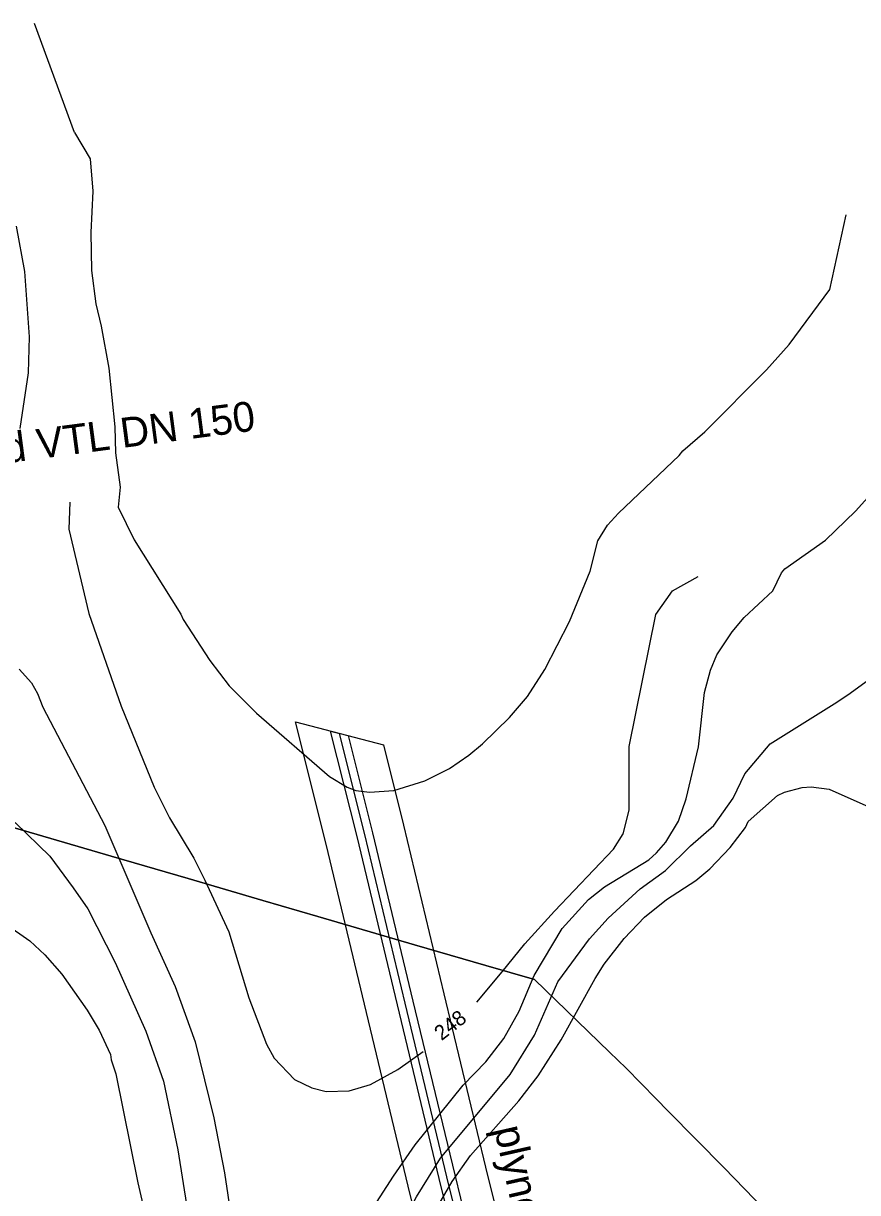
# Model space of a CAD drawing. Extents: x -555887 to -552101, y -1100251 to -1096546.
# Drawn here: x -553806 to -553387, y -1097133 to -1096546 of the extents above; entities that cross this region are included whole.
import ezdxf

# ---------------------------------------------------------------- set-up
doc = ezdxf.new("R2010")
doc.units = 0
for name, color, linetype in [('07_OCH_P A POPISY TI', 7, 'Continuous'), ('07_PLYNOVOD', 7, 'Continuous'), ('vrstevnice', 7, 'Continuous'), ('zájem', 7, 'Continuous')]:
    doc.layers.add(name, color=color, linetype=linetype)

msp = doc.modelspace()

# ---------------------------------------------------------------- linework, layer by layer
at = {"layer": '07_OCH_P A POPISY TI'}
for points in [[(-553604.45, -1097165.01), (-553613.08, -1097129.9), (-553634.09, -1097042.65), (-553654.29, -1096958.08), (-553669.74, -1096896.66), (-553625.58, -1096908.25), (-553615.44, -1096948.56), (-553595.19, -1097033.33), (-553574.22, -1097120.44), (-553565.59, -1097155.54)], [(-553588.91, -1097161.22), (-553597.54, -1097126.12), (-553618.53, -1097038.92), (-553638.74, -1096954.27), (-553652.08, -1096901.3), (-553643.25, -1096903.61), (-553630.97, -1096952.37), (-553610.75, -1097037.06), (-553589.76, -1097124.22), (-553581.13, -1097159.32)]]:
    msp.add_lwpolyline(points, dxfattribs=at)
at = {"layer": '07_PLYNOVOD'}
msp.add_lwpolyline([(-553585.25, -1098028.34), (-553568.13, -1097932.52), (-553553.96, -1097851.86), (-553539.25, -1097765.27), (-553523.42, -1097678.62), (-553508.5, -1097589.81), (-553496.9, -1097521.7), (-553497.13, -1097520.91), (-553513.66, -1097449.5), (-553523.83, -1097409.71), (-553523.89, -1097409.48), (-553545.04, -1097324.81), (-553566.32, -1097237.72), (-553585.02, -1097160.27), (-553593.65, -1097125.17), (-553614.64, -1097037.99), (-553634.86, -1096953.32), (-553647.66, -1096902.46)], dxfattribs=at)
at = {"layer": 'vrstevnice'}
msp.add_line((-553780.67, -1096600.71), (-553800.76, -1096545.82), dxfattribs=at)
for points in [[(-553780.67, -1096600.71), (-553772.88, -1096613.79), (-553771.47, -1096630.04), (-553772.45, -1096650.82), (-553772.16, -1096669.98), (-553769.92, -1096686.76), (-553767.26, -1096698), (-553763.47, -1096719.06), (-553760.38, -1096748.55), (-553760.1, -1096761.6), (-553757.71, -1096778.88), (-553758.69, -1096788.85), (-553750.69, -1096805.27), (-553727.24, -1096842.63), (-553726.12, -1096845.29), (-553712.78, -1096865.93), (-553702.95, -1096878.57), (-553689.33, -1096892.33), (-553652.68, -1096924.21), (-553643.83, -1096929.54), (-553639.34, -1096931.09), (-553632.6, -1096932.07), (-553620.38, -1096931.09), (-553604.8, -1096926.31), (-553592.44, -1096920.13), (-553582.61, -1096913.39), (-553575.73, -1096907.78), (-553562.25, -1096894.58), (-553553.26, -1096883.91), (-553544.56, -1096870.43), (-553532.06, -1096846.28), (-553521.81, -1096821), (-553517.88, -1096805.84), (-553512.96, -1096797.97), (-553507.49, -1096791.79), (-553477.02, -1096762.87), (-553475.19, -1096760.48), (-553464.1, -1096751.07), (-553433.21, -1096719.9), (-553421.83, -1096707.12), (-553401.34, -1096679.58), (-553393.13, -1096641.92)], [(-553809.94, -1096647.73), (-553805.73, -1096670.48), (-553803.48, -1096703.33), (-553804.05, -1096721.31), (-553808.12, -1096749.39)], [(-553782.97, -1096786.28), (-553783.58, -1096799.91), (-553773.57, -1096842.31), (-553757.19, -1096888.73), (-553740.64, -1096929.5), (-553732.92, -1096944.92), (-553720.78, -1096965.12), (-553715.26, -1096976.14), (-553703.13, -1097002.22), (-553693.19, -1097035.27), (-553684.24, -1097058.57), (-553680.49, -1097065.65), (-553670.19, -1097076.39), (-553661.59, -1097080.55), (-553654.29, -1097082.37), (-553642.82, -1097082.11), (-553632.12, -1097078.86), (-553618.3, -1097071.31), (-553605.53, -1097062.33)], [(-553639.06, -1097153.79), (-553620.52, -1097124.86), (-553609.57, -1097109.13), (-553585.5, -1097079.21), (-553574.08, -1097067.49), (-553565.01, -1097055.77), (-553557.39, -1097041.99), (-553549.78, -1097024.12), (-553535.85, -1097000.45), (-553522.65, -1096985.85), (-553514.51, -1096979.53), (-553492.32, -1096966.05), (-553488.39, -1096962.54), (-553483.76, -1096957.06), (-553477.44, -1096946.53), (-553473.51, -1096935.3), (-553467.39, -1096909.24), (-553464.24, -1096881.94), (-553461.29, -1096870.71), (-553458.2, -1096862.98), (-553450.48, -1096851.47), (-553444.44, -1096844.31), (-553429.98, -1096830.83), (-553425.63, -1096821.84), (-553423.94, -1096819.74), (-553403.58, -1096805.41), (-553388.42, -1096790.81), (-553382.24, -1096783.93)], [(-553578.67, -1097037.46), (-553565.96, -1097022.33), (-553554.47, -1097008.23), (-553539.63, -1096991.86), (-553509.99, -1096960.71), (-553505.09, -1096952.91), (-553502.18, -1096941.02), (-553502.17, -1096909.06), (-553488.7, -1096842.83), (-553480.43, -1096830.87), (-553467.45, -1096823.74)], [(-553808.54, -1096870.15), (-553802.36, -1096877.17), (-553799.27, -1096882.5), (-553796.6, -1096889.24), (-553765.43, -1096948.78), (-553742.4, -1097002.7), (-553730.19, -1097029.66), (-553720.08, -1097057.46), (-553710.67, -1097095.65), (-553705.33, -1097123.18), (-553701.96, -1097145.64)], [(-553639.97, -1097218.52), (-553628.51, -1097187.36), (-553621.66, -1097159.86), (-553609, -1097135.32), (-553596.91, -1097115.83), (-553561.93, -1097073.8), (-553549.75, -1097054.11), (-553538.05, -1097027.22), (-553522.03, -1097005.66), (-553512.66, -1096995.33), (-553496.65, -1096980.64), (-553483.88, -1096971.28), (-553471.27, -1096959.01), (-553459.63, -1096948.68), (-553449.88, -1096934.99), (-553443.99, -1096922.83), (-553431.41, -1096907.72), (-553397.8, -1096886.72), (-553391.12, -1096882.2), (-553375.79, -1096871.02), (-553361.64, -1096865.72)], [(-553597.78, -1097139.18), (-553591.04, -1097127.53), (-553581.89, -1097114.53), (-553557.48, -1097087.09), (-553547.79, -1097074.45), (-553536.24, -1097056.5), (-553519.28, -1097025.59), (-553514.65, -1097018.43), (-553504.68, -1097005.51), (-553494.43, -1096994.84), (-553483.34, -1096985.85), (-553468.73, -1096976.3), (-553461.71, -1096970.54), (-553451.46, -1096959.73), (-553443.74, -1096949.76), (-553442.37, -1096946.8), (-553427.73, -1096933.61), (-553424.22, -1096932.07), (-553415.24, -1096929.68), (-553410.74, -1096929.26), (-553401.76, -1096930.52), (-553381.72, -1096939.41)], [(-553818.61, -1096942.38), (-553810.33, -1096947.43), (-553793.07, -1096964.2), (-553781.34, -1096980.05), (-553774.04, -1096990.66), (-553760.33, -1097017.53), (-553744.85, -1097052.01), (-553735.96, -1097077.11), (-553728.73, -1097111.63), (-553719.58, -1097169.85), (-553712.46, -1097198.28), (-553705.72, -1097216.29), (-553699.19, -1097228.85), (-553696.33, -1097233.14), (-553688.68, -1097239.18), (-553682.48, -1097241.73), (-553676.59, -1097242.05), (-553671.97, -1097241.41), (-553664.01, -1097238.39)], [(-553815.42, -1096998.21), (-553803.06, -1097006.77), (-553795.62, -1097013.79), (-553787.06, -1097023.48), (-553774.28, -1097041.45), (-553768.24, -1097051.56), (-553762.62, -1097063.78), (-553762.34, -1097066.45), (-553759.96, -1097073.47), (-553748.86, -1097128.23), (-553737.63, -1097176.81)]]:
    msp.add_lwpolyline(points, dxfattribs=at)
at = {"layer": 'zájem'}
for points in [[(-553398.19, -1097178.87), (-553454.37, -1097120.74), (-553482.5, -1097092.19), (-553488.59, -1097086.01), (-553503.69, -1097070.68), (-553511.98, -1097062.67), (-553549.76, -1097026.19), (-553574.17, -1097019.05), (-553609.93, -1097008.63), (-553658.57, -1096994.42), (-553686.14, -1096986.38), (-553723.58, -1096975.44), (-553762.27, -1096964.11), (-553820.19, -1096947.25)], [(-553820.19, -1096947.25), (-553762.27, -1096964.11), (-553723.58, -1096975.44), (-553686.14, -1096986.38), (-553658.57, -1096994.42), (-553609.93, -1097008.63), (-553574.17, -1097019.05), (-553549.76, -1097026.19), (-553511.98, -1097062.67), (-553503.69, -1097070.68), (-553488.59, -1097086.01), (-553482.5, -1097092.19), (-553454.37, -1097120.74), (-553398.19, -1097178.87)]]:
    msp.add_lwpolyline(points, dxfattribs=at)

# ---------------------------------------------------------------- texts
at = {"layer": '07_PLYNOVOD'}
for rotation, p in [(7.50575, (-553883.82, -1096775.86)), (282.75467, (-553570.02, -1097101.12))]:
    msp.add_text('plynovod VTL DN 150', height=15, rotation=rotation, dxfattribs=at).set_placement(p)
at = {"layer": 'vrstevnice'}
msp.add_text('248', height=7.5, rotation=37.9871, dxfattribs=at).set_placement((-553596.35, -1097057.11))

doc.saveas('drawing.dxf')
